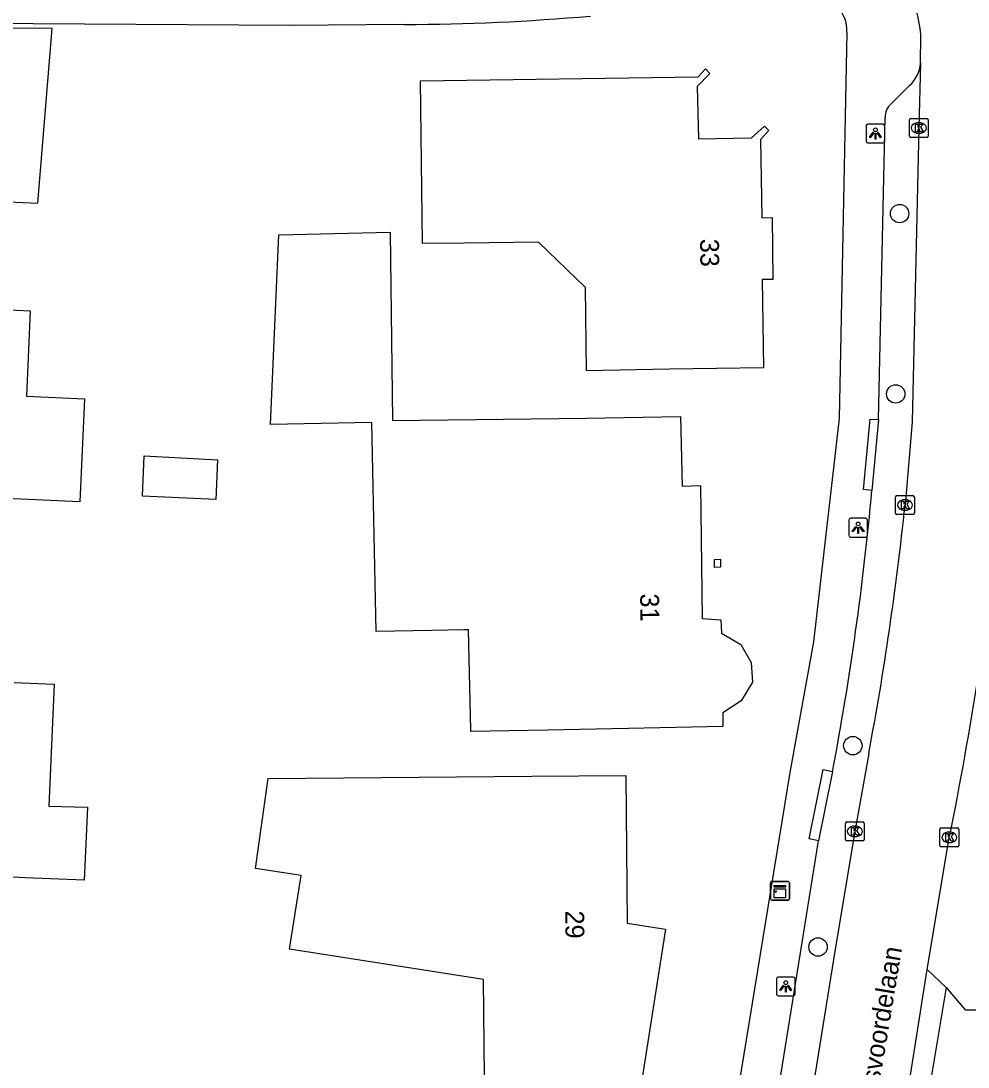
# Model space of a CAD drawing. Extents: x 160732 to 162105, y 387428 to 388479.
# Drawn here: x 161904 to 161954.3, y 388031.4 to 388086.9 of the extents above; entities that cross this region are included whole.
import ezdxf

# ---------------------------------------------------------------- set-up
doc = ezdxf.new("R2010")
doc.units = 0
for name, color, linetype in [('IMGEO_Boom', 7, 'Continuous'), ('IMGEO_Kast', 7, 'Continuous'), ('IMGEO_Kolk', 7, 'Continuous'), ('IMGEO_Lichtpunt', 7, 'Continuous'), ('IMGEO_Openbare_ruimte_label', 7, 'Continuous'), ('IMGEO_Pand', 7, 'Continuous'), ('IMGEO_Pand_nummerreeks', 7, 'Continuous'), ('IMGEO_Rijbaan_lokaal_open', 7, 'Continuous'), ('IMGEO_Voetpad_open', 7, 'Continuous')]:
    doc.layers.add(name, color=color, linetype=linetype)

msp = doc.modelspace()

# ---------------------------------------------------------------- linework, layer by layer
at = {"layer": 'IMGEO_Boom'}
for centre in [(161950.662, 388076.666), (161950.458, 388067.094), (161948.18, 388048.42), (161946.333, 388037.73)]:
    msp.add_circle(centre, 0.489, dxfattribs=at)
at = {"layer": 'IMGEO_Kast'}
for p, q in [((161943.812, 388040.284), (161943.812, 388041.125)), ((161943.812, 388041.125), (161943.812, 388040.284)), ((161943.887, 388041.209), (161944.728, 388041.209)), ((161944.728, 388041.209), (161943.887, 388041.209)), ((161944.812, 388041.134), (161944.812, 388040.293)), ((161944.812, 388040.293), (161944.812, 388041.134)), ((161944.737, 388040.209), (161943.896, 388040.209)), ((161943.896, 388040.209), (161944.737, 388040.209))]:
    msp.add_line(p, q, dxfattribs=at)
for points in [[(161944.007, 388040.999), (161944.607, 388040.999), (161944.607, 388040.914), (161944.007, 388040.914), (161944.007, 388040.999)], [(161944.007, 388040.824), (161944.607, 388040.824), (161944.607, 388040.335), (161944.007, 388040.335), (161944.007, 388040.824)]]:
    msp.add_lwpolyline(points, dxfattribs=at)
msp.add_circle((161944.091, 388040.673), 0.0377, dxfattribs=at)
for centre, start, end in [((161943.89, 388041.131), 92.4484, 184.2845), ((161943.89, 388041.131), 92.4484, 184.2845), ((161944.734, 388041.131), 2.4484, 94.2845), ((161944.734, 388041.131), 2.4484, 94.2845), ((161943.89, 388040.287), 182.4484, 274.2845), ((161943.89, 388040.287), 182.4484, 274.2845), ((161944.734, 388040.287), 272.4484, 4.2845), ((161944.734, 388040.287), 272.4484, 4.2845)]:
    msp.add_arc(centre, 0.0779, start, end, dxfattribs=at)
at = {"layer": 'IMGEO_Kolk'}
for p, q in [((161951.183, 388080.787), (161951.183, 388081.639)), ((161951.258, 388081.713), (161952.11, 388081.713)), ((161951.671, 388081.493), (161951.696, 388081.493)), ((161952.184, 388081.639), (161952.184, 388080.787)), ((161952.11, 388080.713), (161951.258, 388080.713)), ((161951.694, 388080.933), (161951.669, 388080.933)), ((161950.448, 388060.769), (161950.448, 388061.621)), ((161950.523, 388061.695), (161951.375, 388061.695)), ((161950.936, 388061.475), (161950.961, 388061.475)), ((161951.449, 388061.621), (161951.449, 388060.769)), ((161951.375, 388060.695), (161950.523, 388060.695)), ((161950.959, 388060.915), (161950.934, 388060.915)), ((161947.783, 388043.443), (161947.783, 388044.295)), ((161947.858, 388044.369), (161948.71, 388044.369)), ((161948.271, 388044.149), (161948.296, 388044.149)), ((161948.784, 388044.295), (161948.784, 388043.443)), ((161952.877, 388044.049), (161953.729, 388044.049)), ((161948.294, 388043.589), (161948.269, 388043.589)), ((161952.802, 388043.123), (161952.802, 388043.975)), ((161953.29, 388043.829), (161953.315, 388043.829)), ((161953.803, 388043.975), (161953.803, 388043.123)), ((161948.71, 388043.369), (161947.858, 388043.369)), ((161953.729, 388043.049), (161952.877, 388043.049)), ((161953.313, 388043.269), (161953.288, 388043.269))]:
    msp.add_line(p, q, dxfattribs=at)
for points in [[(161951.183, 388080.787), (161951.183, 388081.639)], [(161951.258, 388081.713), (161952.11, 388081.713)], [(161951.504, 388081.413), (161951.627, 388081.413), (161951.627, 388081.262), (161951.757, 388081.413), (161951.921, 388081.413), (161951.775, 388081.262), (161951.928, 388081.013), (161951.776, 388081.013), (161951.691, 388081.177), (161951.627, 388081.11), (161951.627, 388081.013), (161951.504, 388081.013), (161951.504, 388081.413)], [(161952.184, 388081.639), (161952.184, 388080.787)], [(161952.11, 388080.713), (161951.258, 388080.713)], [(161950.448, 388060.769), (161950.448, 388061.621)], [(161950.523, 388061.695), (161951.375, 388061.695)], [(161950.769, 388061.395), (161950.892, 388061.395), (161950.892, 388061.244), (161951.022, 388061.395), (161951.186, 388061.395), (161951.04, 388061.244), (161951.193, 388060.995), (161951.041, 388060.995), (161950.956, 388061.159), (161950.892, 388061.092), (161950.892, 388060.995), (161950.769, 388060.995), (161950.769, 388061.395)], [(161951.449, 388061.621), (161951.449, 388060.769)], [(161951.375, 388060.695), (161950.523, 388060.695)], [(161947.783, 388043.443), (161947.783, 388044.295)], [(161947.858, 388044.369), (161948.71, 388044.369)], [(161948.104, 388044.069), (161948.227, 388044.069), (161948.227, 388043.918), (161948.357, 388044.069), (161948.521, 388044.069), (161948.375, 388043.918), (161948.528, 388043.669), (161948.376, 388043.669), (161948.291, 388043.833), (161948.227, 388043.766), (161948.227, 388043.669), (161948.104, 388043.669), (161948.104, 388044.069)], [(161948.784, 388044.295), (161948.784, 388043.443)], [(161952.877, 388044.049), (161953.729, 388044.049)], [(161952.802, 388043.123), (161952.802, 388043.975)], [(161953.123, 388043.749), (161953.246, 388043.749), (161953.246, 388043.598), (161953.376, 388043.749), (161953.54, 388043.749), (161953.394, 388043.598), (161953.547, 388043.349), (161953.395, 388043.349), (161953.31, 388043.513), (161953.246, 388043.446), (161953.246, 388043.349), (161953.123, 388043.349), (161953.123, 388043.749)], [(161953.803, 388043.975), (161953.803, 388043.123)], [(161948.71, 388043.369), (161947.858, 388043.369)], [(161953.729, 388043.049), (161952.877, 388043.049)]]:
    msp.add_lwpolyline(points, dxfattribs=at)
for centre, start, end in [((161951.26, 388081.637), 91.552, 178.448), ((161951.26, 388081.637), 91.552, 178.448), ((161952.108, 388081.637), 1.552, 88.448), ((161952.108, 388081.637), 1.552, 88.448), ((161951.26, 388080.789), 181.552, 268.448), ((161951.26, 388080.789), 181.552, 268.448), ((161952.108, 388080.789), 271.552, 358.448), ((161952.108, 388080.789), 271.552, 358.448), ((161950.525, 388061.619), 91.552, 178.448), ((161950.525, 388061.619), 91.552, 178.448), ((161951.373, 388061.619), 1.552, 88.448), ((161951.373, 388061.619), 1.552, 88.448), ((161950.525, 388060.771), 181.552, 268.448), ((161950.525, 388060.771), 181.552, 268.448), ((161951.373, 388060.771), 271.552, 358.448), ((161951.373, 388060.771), 271.552, 358.448), ((161947.86, 388044.293), 91.552, 178.448), ((161947.86, 388044.293), 91.552, 178.448), ((161948.708, 388044.293), 1.552, 88.448), ((161948.708, 388044.293), 1.552, 88.448), ((161952.879, 388043.973), 91.552, 178.448), ((161952.879, 388043.973), 91.552, 178.448), ((161953.727, 388043.973), 1.552, 88.448), ((161953.727, 388043.973), 1.552, 88.448), ((161947.86, 388043.445), 181.552, 268.448), ((161947.86, 388043.445), 181.552, 268.448), ((161948.708, 388043.445), 271.552, 358.448), ((161948.708, 388043.445), 271.552, 358.448), ((161952.879, 388043.125), 181.552, 268.448), ((161952.879, 388043.125), 181.552, 268.448), ((161953.727, 388043.125), 271.552, 358.448), ((161953.727, 388043.125), 271.552, 358.448)]:
    msp.add_arc(centre, 0.0765, start, end, dxfattribs=at)
for centre, major_axis, ratio, start_param, end_param in [((161951.67, 388081.213), (-0.387, 0.002), 0.722429, 4.712389, 7.853982), ((161951.695, 388081.213), (-0.39, 0.002), 0.717154, 1.570796, 4.712389), ((161950.935, 388061.195), (-0.387, 0.002), 0.722429, 4.712389, 7.853982), ((161950.96, 388061.195), (-0.39, 0.002), 0.717154, 1.570796, 4.712389), ((161948.27, 388043.869), (-0.387, 0.002), 0.722429, 4.712389, 7.853982), ((161948.295, 388043.869), (-0.39, 0.002), 0.717154, 1.570796, 4.712389), ((161953.289, 388043.549), (-0.387, 0.002), 0.722429, 4.712389, 7.853982), ((161953.314, 388043.549), (-0.39, 0.002), 0.717154, 1.570796, 4.712389)]:
    msp.add_ellipse(centre, major_axis=major_axis, ratio=ratio, start_param=start_param, end_param=end_param, dxfattribs=at)
at = {"layer": 'IMGEO_Lichtpunt'}
for p, q in [((161948.881, 388081.321), (161948.881, 388080.514)), ((161948.881, 388081.321), (161948.881, 388080.514)), ((161949.783, 388081.416), (161948.975, 388081.416)), ((161949.783, 388081.416), (161948.975, 388081.416)), ((161949.877, 388080.514), (161949.877, 388081.321)), ((161949.877, 388080.514), (161949.877, 388081.321)), ((161948.975, 388080.42), (161949.783, 388080.42)), ((161948.975, 388080.42), (161949.783, 388080.42)), ((161947.962, 388060.394), (161947.962, 388059.587)), ((161947.962, 388060.394), (161947.962, 388059.587)), ((161948.864, 388060.489), (161948.056, 388060.489)), ((161948.864, 388060.489), (161948.056, 388060.489)), ((161948.958, 388059.587), (161948.958, 388060.394)), ((161948.958, 388059.587), (161948.958, 388060.394)), ((161948.056, 388059.493), (161948.864, 388059.493)), ((161948.056, 388059.493), (161948.864, 388059.493)), ((161944.121, 388036.038), (161944.121, 388035.231)), ((161944.121, 388036.038), (161944.121, 388035.231)), ((161945.023, 388036.133), (161944.215, 388036.133)), ((161945.023, 388036.133), (161944.215, 388036.133)), ((161945.117, 388035.231), (161945.117, 388036.038)), ((161945.117, 388035.231), (161945.117, 388036.038)), ((161944.215, 388035.137), (161945.023, 388035.137)), ((161944.215, 388035.137), (161945.023, 388035.137))]:
    msp.add_line(p, q, dxfattribs=at)
for points in [[(161949.255, 388080.985), (161949.294, 388080.957), (161949.106, 388080.695), (161949.068, 388080.722), (161949.255, 388080.985)], [(161949.357, 388080.937), (161949.404, 388080.937), (161949.404, 388080.615), (161949.357, 388080.615), (161949.357, 388080.937)], [(161949.467, 388080.957), (161949.505, 388080.984), (161949.692, 388080.722), (161949.653, 388080.694), (161949.467, 388080.957)], [(161948.336, 388060.058), (161948.375, 388060.03), (161948.187, 388059.768), (161948.149, 388059.795), (161948.336, 388060.058)], [(161948.438, 388060.01), (161948.485, 388060.01), (161948.485, 388059.688), (161948.438, 388059.688), (161948.438, 388060.01)], [(161948.548, 388060.03), (161948.586, 388060.057), (161948.773, 388059.795), (161948.734, 388059.767), (161948.548, 388060.03)], [(161944.495, 388035.702), (161944.534, 388035.674), (161944.346, 388035.412), (161944.308, 388035.439), (161944.495, 388035.702)], [(161944.707, 388035.674), (161944.745, 388035.701), (161944.932, 388035.439), (161944.893, 388035.411), (161944.707, 388035.674)], [(161944.597, 388035.654), (161944.644, 388035.654), (161944.644, 388035.332), (161944.597, 388035.332), (161944.597, 388035.654)]]:
    msp.add_lwpolyline(points, dxfattribs=at)
for centre in [(161949.38, 388081.119), (161948.461, 388060.192), (161944.62, 388035.836)]:
    msp.add_circle(centre, 0.0994, dxfattribs=at)
for centre, start, end in [((161948.975, 388081.321), 90, 180), ((161948.975, 388081.321), 90, 180), ((161949.783, 388081.321), 0, 90), ((161949.783, 388081.321), 0, 90), ((161948.975, 388080.514), 180, 270), ((161948.975, 388080.514), 180, 270), ((161949.783, 388080.514), 270, 0), ((161949.783, 388080.514), 270, 360), ((161948.056, 388060.394), 90, 180), ((161948.056, 388060.394), 90, 180), ((161948.864, 388060.394), 0, 90), ((161948.864, 388060.394), 0, 90), ((161948.056, 388059.587), 180, 270), ((161948.056, 388059.587), 180, 270), ((161948.864, 388059.587), 270, 0), ((161948.864, 388059.587), 270, 360), ((161944.215, 388036.038), 90, 180), ((161944.215, 388036.038), 90, 180), ((161945.023, 388036.038), 0, 90), ((161945.023, 388036.038), 0, 90), ((161944.215, 388035.231), 180, 270), ((161944.215, 388035.231), 180, 270), ((161945.023, 388035.231), 270, 0), ((161945.023, 388035.231), 270, 360)]:
    msp.add_arc(centre, 0.0946, start, end, dxfattribs=at)
at = {"layer": 'IMGEO_Pand'}
for points in [[(161902.316, 388071.61), (161902.571, 388077.328), (161904.911, 388077.223), (161905.675, 388086.492), (161893.826, 388086.573), (161893.806, 388081.69), (161895.204, 388081.627), (161895.057, 388078.34), (161892.589, 388078.45), (161892.304, 388072.058), (161892.295, 388071.855), (161894.453, 388071.759)], [(161925.333, 388075.074), (161925.226, 388083.723), (161939.964, 388083.924), (161940.365, 388084.347), (161940.584, 388084.109), (161939.923, 388083.414), (161939.989, 388080.642), (161942.802, 388080.692), (161943.484, 388081.311), (161943.717, 388081.088), (161943.281, 388080.608), (161943.352, 388076.451), (161943.889, 388076.452), (161943.933, 388073.172), (161943.363, 388073.164), (161943.44, 388068.472), (161938.443, 388068.416), (161934.035, 388068.318), (161933.981, 388072.749), (161931.492, 388075.15), (161927.554, 388075.101), (161925.333, 388075.074)], [(161936.278, 388049.334), (161931.964, 388049.247), (161927.892, 388049.165), (161927.891, 388049.247), (161927.782, 388054.575), (161927.532, 388054.57), (161925.827, 388054.536), (161922.873, 388054.476), (161922.649, 388065.584), (161917.269, 388065.476), (161917.708, 388075.535), (161923.62, 388075.688), (161923.744, 388065.674), (161934.037, 388065.803), (161939.036, 388065.899), (161939.111, 388062.199), (161940.096, 388062.227), (161940.185, 388055.168), (161941.177, 388055.099), (161941.216, 388054.388), (161942.225, 388053.787), (161942.783, 388052.83), (161942.846, 388051.791), (161942.26, 388050.802), (161941.281, 388050.159), (161941.276, 388049.435), (161936.278, 388049.334)], [(161902.316, 388071.61), (161904.507, 388071.512), (161904.304, 388066.969), (161907.389, 388066.83), (161907.144, 388061.373), (161902.826, 388061.567)], [(161910.564, 388063.804), (161914.452, 388063.602), (161914.357, 388061.487), (161910.468, 388061.661), (161910.564, 388063.804)], [(161940.831, 388058.307), (161941.151, 388058.316), (161941.157, 388057.891), (161940.837, 388057.882), (161940.831, 388058.307)], [(161903.658, 388051.773), (161905.778, 388051.678), (161905.49, 388045.21), (161907.541, 388045.145), (161907.369, 388041.282), (161904.244, 388041.409), (161902.173, 388041.501)], [(161928.571, 388035.997), (161918.277, 388037.607), (161918.889, 388041.52), (161916.469, 388041.899), (161917.131, 388046.674), (161931.131, 388046.795), (161936.13, 388046.838), (161936.198, 388038.999), (161938.243, 388038.681), (161937.018, 388030.891), (161932.019, 388030.847), (161928.616, 388030.817), (161928.571, 388035.997)]]:
    msp.add_lwpolyline(points, dxfattribs=at)
at = {"layer": 'IMGEO_Rijbaan_lokaal_open'}
for points in [[(161951.775, 388084.65), (161951.781, 388084.878), (161951.797, 388085.897)], [(161951.775, 388084.65), (161951.685, 388081.213), (161951.337, 388065.604), (161950.95, 388061.194)], [(161949.023, 388047.996), (161948.285, 388043.87), (161947.243, 388037.623), (161945.762, 388028.373), (161945.242, 388024.892)], [(161952.13, 388036.532), (161952.758, 388040.339), (161953.301, 388043.55)], [(161950.724, 388027.669), (161952.13, 388036.532)], [(161952.13, 388036.532), (161953.137, 388035.586)], [(161953.137, 388035.586), (161952.177, 388029.839)], [(161953.137, 388035.586), (161954.152, 388034.394), (161954.793, 388034.4)]]:
    msp.add_lwpolyline(points, dxfattribs=at)
for centre, radius, start, end in [((161945.812, 388085.749), 5.987, 1.4184, 46.6834), ((161789.402, 388078.042), 162.425, 349.33995, 354.04628), ((161791.866, 388076.798), 164.823, 348.3625, 354.45169)]:
    msp.add_arc(centre, radius, start, end, dxfattribs=at)
at = {"layer": 'IMGEO_Voetpad_open'}
for points in [[(161924.378, 388086.711), (161918.308, 388086.652), (161888.265, 388086.85)], [(161947.868, 388086.289), (161947.454, 388065.787), (161946.085, 388053.937), (161944.842, 388047.003), (161941.828, 388028.566)], [(161950.209, 388082.499), (161951.192, 388083.46)], [(161949.538, 388065.728), (161949.893, 388081.772)], [(161949.19, 388061.975), (161948.751, 388062.016), (161949.097, 388065.753), (161949.538, 388065.728)], [(161949.538, 388065.728), (161949.19, 388061.975)], [(161946.353, 388043.365), (161945.863, 388043.464), (161946.61, 388047.148), (161947.1, 388047.049)], [(161947.1, 388047.049), (161946.353, 388043.365)], [(161943.96, 388028.498), (161946.353, 388043.365)]]:
    msp.add_lwpolyline(points, dxfattribs=at)
for centre, radius, start, end in [((161946.027, 388086.382), 1.843, 357.1029, 96.0778), ((161924.149, 388200.634), 113.924, 270.11512, 275.08421), ((161949.936, 388084.813), 1.846, 312.8674, 354.9306), ((161950.861, 388081.784), 0.968, 132.3299, 180.6845), ((161796.104, 388075.801), 153.71, 349.21891, 354.83916)]:
    msp.add_arc(centre, radius, start, end, dxfattribs=at)

# ---------------------------------------------------------------- texts
at = {"layer": 'IMGEO_Openbare_ruimte_label'}
msp.add_text('Bosvoordelaan', height=1, rotation=80.5565, dxfattribs=at).set_placement((161949.332, 388028.865))
at = {"layer": 'IMGEO_Pand_nummerreeks'}
for s, rotation, p in [('33', 270.7506, (161940.07, 388075.324)), ('31', 270.7217, (161936.889, 388056.493)), ('29', 270.497, (161932.912, 388039.659))]:
    msp.add_text(s, height=1, rotation=rotation, dxfattribs=at).set_placement(p)

doc.saveas('drawing.dxf')
